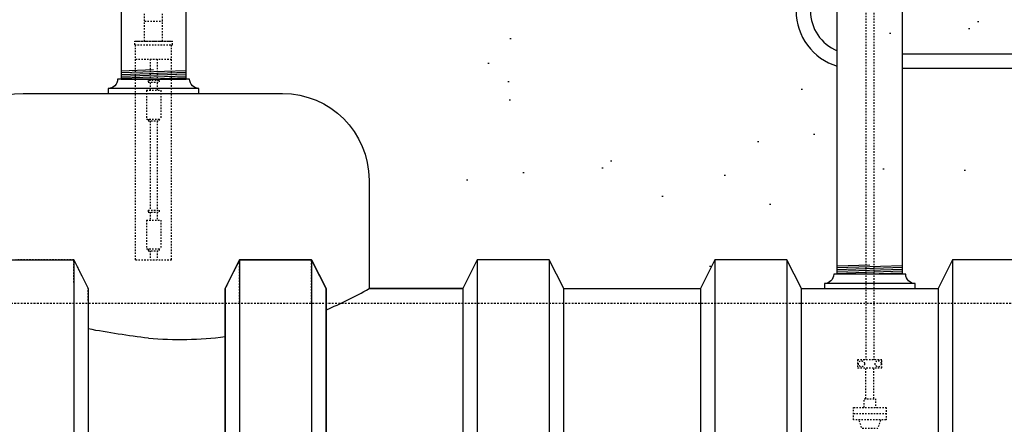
# Model space of a CAD drawing. Extents: x -169 to 2224, y 0 to 2796.
# Tile 342 of 530: x 1706 to 1774, y 906 to 934. Entities that reach past the tile are written whole.
import ezdxf

# ---------------------------------------------------------------- set-up
doc = ezdxf.new("R2010")
doc.units = 0
doc.header["$MEASUREMENT"] = 0
doc.header["$PDSIZE"] = 1
doc.linetypes.add('HIDDEN3', pattern=[0.1875, 0.125, -0.0625])
doc.linetypes.add('HIDDEN5', pattern=[0.05, 0.025, -0.025])
doc.layers.get('DEFPOINTS').update_dxf_attribs({"linetype": 'CONTINUOUS'})
for name, color, linetype in [('CONDUIT', 2, 'CONTINUOUS'), ('DIM', 3, 'CONTINUOUS'), ('GALV-4-PIPE', 4, 'CONTINUOUS'), ('PEAGRAVEL-HATCH', 3, 'CONTINUOUS'), ('PROBE', 2, 'CONTINUOUS'), ('TANK-BUNG-OPENING-4', 3, 'CONTINUOUS'), ('TANK-UST', 5, 'CONTINUOUS'), ('TANK-UST-RIB', 7, 'CONTINUOUS')]:
    doc.layers.add(name, color=color, linetype=linetype)
doc.styles.add('SIMPLEX', font='simplex')
doc.dimstyles.new('DIM64', dxfattribs={"dimscale": 64, "dimtxt": 0.09375, "dimasz": 0.09375, "dimexe": 0.0625, "dimexo": 0.0625, "dimgap": 0.046875, "dimtad": 1, "dimdec": 4, "dimzin": 3, "dimdsep": 46, "dimlunit": 4, "dimtxsty": 'SIMPLEX', "dimcen": 0, "dimclrd": 256, "dimclre": 256, "dimclrt": 256, "dimadec": 0, "dimazin": 0, "dimtfac": 1, "dimtdec": 4, "dimtmove": 0, "dimatfit": 3, "dimfxl": 1, "dimfrac": 2, "dimtolj": 1, "dimtzin": 0, "dimarcsym": 0})

# ---------------------------------------------------------------- blocks, each defined once
blk = doc.blocks.new('*D48')
at = {"layer": 'DEFPOINTS', "color": 0, "transparency": 16777216}
for p in [(2031.773, 978.296), (1368.547, 978.015), (2031.773, 700.523)]:
    blk.add_point(p, dxfattribs=at)
at = {"layer": 'DIM', "lineweight": -2, "transparency": 16777216}
for p, q in [((1368.547, 974.015), (1368.547, 696.523)), ((2031.773, 974.296), (2031.773, 696.523)), ((1374.547, 700.523), (2025.773, 700.523))]:
    blk.add_line(p, q, dxfattribs=at)
at = {"layer": 'DIM', "transparency": 16777216}
for points in [[(1374.547, 701.523), (1374.547, 699.523), (1368.547, 700.523)], [(2025.773, 701.523), (2025.773, 699.523), (2031.773, 700.523)]]:
    blk.add_solid(points, dxfattribs=at)
at = {"layer": 'DIM', "transparency": 16777216, "insert": (1700.16, 708.095), "char_height": 6, "attachment_point": 5, "style": 'SIMPLEX'}
blk.add_mtext('\\A1;55\'-3 1/4" (F.V. TANK SLAB)', dxfattribs=at)

msp = doc.modelspace()

# ---------------------------------------------------------------- hatches: boundary and pattern name
at = {"layer": 'PEAGRAVEL-HATCH'}
h = msp.add_hatch(dxfattribs=at)
h.set_pattern_fill('AR-SAND', color=256, scale=7.5, style=0)
h.set_pattern_definition([(37.5, (-493.384, 31.247), (-0.47245, 14.45118), [0, -11.4, 0, -12.75, 0, -12.1875]), (7.5, (-493.384, 31.247), (13.27333, 21.1661), [0, -6.15, 0, -10.275, 0, -3.9375]), (327.5, (-502.609, 31.247), (23.356064, 0.04244), [0, -3.75, 0, -13.5, 0, -17.625]), (317.5, (-502.609, 31.247), (22.54595, 6.58257), [0, -1.875, 0, -8.85, 0, -10.125])])
h.paths.add_polyline_path([(1707.26344, 968.36731), (1706.00633, 969.62443), (1707.54125, 971.25629), (1707.54125, 973.7036), (1705.68075, 973.7036), (1705.67936, 978.29596), (1648.24082, 978.29596), (1648.24082, 967.14591), (1647.23396, 966.95192), (1647.16685, 965.18198), (1646.93843, 965.18198), (1646.91366, 963.3542), (1642.50182, 961.99078), (1642.42166, 960.77814), (1642.1935, 960.77817), (1642.19067, 935.26576), (1704.54125, 935.26576), (1707.54125, 938.26576)])
h.paths.add_polyline_path([(1712.72757, 930.05404), (1712.72757, 935.93084), (1710.78154, 937.39111), (1710.04162, 939.70884), (1710.04162, 973.7036), (1708.54125, 973.7036), (1708.54125, 938.26576), (1707.36967, 935.43733), (1704.54125, 934.26576), (1642.19421, 934.26576), (1642.19421, 923.08613), (1642.88357, 923.08613), (1642.52234, 917.24243), (1643.21868, 915.87407), (1644.6942, 915.52328), (1645.6942, 917.52328), (1650.35027, 918.21114), (1651.6942, 915.52328), (1661.1942, 915.52328), (1662.1942, 917.52328), (1667.1942, 917.52328), (1668.1942, 915.52328), (1677.6942, 915.52328), (1678.6942, 917.52328), (1683.6942, 917.52328), (1684.6942, 915.52328), (1703.4442, 915.52328), (1704.4442, 917.52328), (1705.40615, 917.52328), (1705.40615, 923.05328), (1707.16351, 927.29592), (1711.82837, 929.05404)])
h = msp.add_hatch(dxfattribs=at)
h.set_pattern_fill('AR-SAND', color=256, scale=7.5, style=0)
h.set_pattern_definition([(37.5, (-427.214, 36.183), (-0.47245, 14.45118), [0, -11.4, 0, -12.75, 0, -12.1875]), (7.5, (-427.214, 36.183), (13.27333, 21.1661), [0, -6.15, 0, -10.275, 0, -3.9375]), (327.5, (-436.439, 36.183), (23.356064, 0.04244), [0, -3.75, 0, -13.5, 0, -17.625]), (317.5, (-436.439, 36.183), (22.54595, 6.58257), [0, -1.875, 0, -8.85, 0, -10.125])])
h.paths.add_polyline_path([(1757.07516, 973.50716), (1755.32592, 973.69919), (1755.32592, 977.85625), (1724.27792, 977.85625), (1724.27792, 973.69919), (1717.2311, 973.69919), (1717.2311, 937.00993), (1754.07474, 937.00993), (1756.19606, 937.88861), (1757.07474, 940.00993)])
h.paths.add_polyline_path([(1762.4415, 934.42627), (1760.37115, 935.868), (1759.57553, 938.26215), (1759.57553, 973.69919), (1758.07516, 973.69919), (1758.07476, 940.00993), (1756.90317, 937.1815), (1754.07474, 936.00993), (1717.2311, 936.00551), (1717.2311, 930.04963), (1717.4811, 930.04963), (1718.1303, 929.40043), (1718.1303, 929.04963), (1729.40813, 929.04886), (1733.65077, 927.2915), (1735.40813, 923.04886), (1735.40813, 915.51886), (1736.44774, 915.51886), (1737.44774, 917.51886), (1742.44774, 917.51886), (1743.44774, 915.51886), (1752.94774, 915.51886), (1753.94774, 917.51886), (1758.94774, 917.51886), (1759.94774, 915.51886), (1761.5423, 915.69503), (1762.1915, 916.51963), (1762.4415, 916.51963)])
h = msp.add_hatch(dxfattribs=at)
h.set_pattern_fill('AR-SAND', color=256, scale=7.5, style=0)
h.set_pattern_definition([(37.5, (-401.753, 45.845), (-0.47245, 14.45118), [0, -11.4, 0, -12.75, 0, -12.1875]), (7.5, (-401.753, 45.845), (13.27333, 21.1661), [0, -6.15, 0, -10.275, 0, -3.9375]), (327.5, (-410.978, 45.845), (23.356064, 0.04244), [0, -3.75, 0, -13.5, 0, -17.625]), (317.5, (-410.978, 45.845), (22.54595, 6.58257), [0, -1.875, 0, -8.85, 0, -10.125])])
h.paths.add_polyline_path([(1796.96389, 960.7742), (1796.88645, 961.96392), (1792.51942, 963.30445), (1792.20777, 965.17744), (1792.20777, 966.77867), (1791.18671, 967.21286), (1791.18671, 978.01471), (1772.29071, 978.01471), (1772.2214, 973.7036), (1765.18013, 973.7036), (1765.18637, 935.26579), (1797.09493, 935.26579)])
h.paths.add_polyline_path([(1797.09517, 934.26579), (1765.18637, 934.26579), (1765.18013, 916.52404), (1766.07933, 915.87484), (1766.07933, 915.52404), (1767.68637, 915.52328), (1768.68637, 917.52328), (1773.68637, 917.52328), (1774.68637, 915.52328), (1784.18637, 915.52328), (1785.18637, 917.52328), (1790.18637, 917.52328), (1791.18637, 915.52328), (1796.17354, 915.52328), (1796.17354, 915.87408), (1796.82274, 916.52328), (1797.09517, 916.52328)])

# ---------------------------------------------------------------- linework, layer by layer
at = {"layer": 'CONDUIT'}
for p, q in [((1797.09575, 931.7862), (1766.94812, 931.7862)), ((1797.09599, 930.7862), (1766.94812, 930.7862))]:
    msp.add_line(p, q, dxfattribs=at)
for radius, end in [(4, 253.5303099), (3, 247.7894801)]:
    msp.add_arc((1763.57591, 934.78697), radius, 180, end, dxfattribs=at)
at = {"layer": 'GALV-4-PIPE', "color": 7}
for p, q in [((1714.9811, 930.68358), (1712.7311, 930.60779)), ((1717.2311, 930.63429), (1712.7311, 930.48272)), ((1717.2311, 930.50922), (1712.7311, 930.35765)), ((1717.2311, 930.38415), (1712.7311, 930.23258)), ((1717.2311, 930.25908), (1712.7311, 930.10751)), ((1717.2311, 930.13401), (1714.8561, 930.05401)), ((1764.6915, 917.15358), (1762.4415, 917.07779)), ((1766.9415, 917.10429), (1762.4415, 916.95272)), ((1766.9415, 916.97922), (1762.4415, 916.82765)), ((1766.9415, 916.85415), (1762.4415, 916.70258)), ((1766.9415, 916.72908), (1762.4415, 916.57751)), ((1766.9415, 916.60401), (1764.5665, 916.52401))]:
    msp.add_line(p, q, dxfattribs=at)
at = {"layer": 'GALV-4-PIPE'}
for points in [[(1712.7311, 930.05404), (1712.7311, 930.05404), (1717.2311, 930.05404), (1717.2311, 930.05404), (1717.2311, 978.77823), (1712.7311, 978.77823)], [(1766.9415, 916.52404), (1766.9415, 916.52404), (1762.4415, 916.52404), (1762.4415, 916.52404), (1762.4415, 974.24328), (1766.9415, 974.24328)]]:
    msp.add_lwpolyline(points, close=True, dxfattribs=at)
at = {"layer": 'PROBE', "color": 1, "linetype": 'HIDDEN5'}
for p, q in [((1714.3561, 932.68577), (1714.3561, 934.57327)), ((1715.6061, 932.68577), (1715.6061, 934.57327)), ((1714.3561, 934.07327), (1715.6061, 934.07327)), ((1713.6686, 932.68577), (1716.2936, 932.68577)), ((1713.6686, 932.43577), (1713.6686, 932.68577)), ((1713.6686, 932.43577), (1716.2936, 932.43577)), ((1713.7311, 932.68577), (1716.2311, 932.68577)), ((1713.7311, 917.52328), (1713.7311, 932.43577)), ((1716.2311, 917.52328), (1716.2311, 932.43577)), ((1716.2936, 932.43577), (1716.2936, 932.68577)), ((1713.7311, 931.43577), (1716.2311, 931.43577)), ((1714.7311, 931.43577), (1714.7311, 929.95609)), ((1715.2311, 931.43577), (1715.2311, 929.95609)), ((1714.6061, 929.95609), (1714.6061, 929.83109)), ((1715.3561, 929.95609), (1714.6061, 929.95609)), ((1714.6061, 929.83109), (1715.3561, 929.83109)), ((1714.7311, 929.80639), (1714.7311, 929.27327)), ((1715.2311, 929.80639), (1715.2311, 929.27327)), ((1715.3561, 929.95609), (1715.3561, 929.83109)), ((1714.4811, 929.27327), (1715.4811, 929.27327)), ((1714.4811, 929.27327), (1714.4811, 927.27327)), ((1715.4811, 929.27327), (1715.4811, 927.27327)), ((1714.4811, 927.27327), (1715.4811, 927.27327)), ((1714.6061, 927.27327), (1714.6061, 927.14827)), ((1714.6061, 927.14827), (1715.3561, 927.14827)), ((1714.7311, 927.14827), (1714.7311, 920.95609)), ((1715.2311, 927.14827), (1715.2311, 920.95609)), ((1715.3561, 927.27327), (1715.3561, 927.14827)), ((1714.6061, 920.95609), (1714.6061, 920.83109)), ((1714.6061, 920.95609), (1715.3561, 920.95609)), ((1714.6061, 920.83109), (1715.3561, 920.83109)), ((1714.7311, 920.83109), (1714.7311, 920.27328)), ((1714.7311, 920.83109), (1714.7311, 920.27328)), ((1715.2311, 920.83109), (1715.2311, 920.27328)), ((1715.2311, 920.83109), (1715.2311, 920.27328)), ((1715.3561, 920.95609), (1715.3561, 920.83109)), ((1714.4811, 920.27328), (1715.4811, 920.27328)), ((1714.4811, 920.27328), (1714.4811, 918.27328)), ((1715.4811, 920.27328), (1715.4811, 918.27328)), ((1714.4811, 918.27328), (1715.4811, 918.27328)), ((1714.6061, 918.27328), (1714.6061, 918.14828)), ((1714.6061, 918.14828), (1715.3561, 918.14828)), ((1714.7311, 918.14828), (1714.7311, 917.52328)), ((1715.2311, 918.14828), (1715.2311, 917.52328)), ((1715.3561, 918.27328), (1715.3561, 918.14828)), ((1713.7311, 917.52328), (1716.2311, 917.52328)), ((1764.41649, 907.88686), (1764.41649, 910.02715)), ((1764.97899, 907.88686), (1764.97899, 910.02715)), ((1763.57274, 906.85064), (1765.82274, 906.85064))]:
    msp.add_line(p, q, dxfattribs=at)
at = {"layer": 'PROBE', "color": 1, "linetype": 'HIDDEN5', "flags": 128}
for points in [[(1764.41649, 960.84241), (1764.41649, 955.16662), (1764.41649, 925.50589), (1764.41649, 910.58965)], [(1764.97899, 960.84241), (1764.97899, 955.87944), (1764.97899, 926.21871), (1764.97899, 910.58965)], [(1764.29448, 907.28837), (1764.29448, 907.88686), (1765.101, 907.88686), (1765.101, 907.28837)], [(1765.44323, 906.41292), (1765.24202, 905.81443), (1764.15346, 905.81443), (1763.95225, 906.41292)]]:
    msp.add_lwpolyline(points, dxfattribs=at)
at = {"layer": 'PROBE', "color": 1, "linetype": 'HIDDEN5'}
for points in [[(1763.85399, 910.58965), (1763.85399, 910.02715), (1765.54149, 910.02715), (1765.54149, 910.58965)], [(1763.57274, 907.28837), (1765.82274, 907.28837), (1765.82274, 906.41292), (1763.57274, 906.41292)]]:
    msp.add_lwpolyline(points, close=True, dxfattribs=at)
for centre in [(1764.11904, 910.3084), (1765.27644, 910.3084)]:
    msp.add_circle(centre, 0.2105, dxfattribs=at)
at = {"layer": 'TANK-BUNG-OPENING-4', "linetype": 'Continuous'}
for p, q in [((1718.1303, 929.40484), (1711.8319, 929.40484)), ((1767.8407, 915.87484), (1761.5423, 915.87484))]:
    msp.add_line(p, q, dxfattribs=at)
for points in [[(1718.1303, 929.05404), (1718.1303, 929.40484, -0.41421356), (1717.4811, 930.05404), (1712.4811, 930.05404, -0.41421356), (1711.8319, 929.40484), (1711.8319, 929.05404)], [(1767.8407, 915.52404), (1767.8407, 915.87484, -0.41421356), (1767.1915, 916.52404), (1762.1915, 916.52404, -0.41421356), (1761.5423, 915.87484), (1761.5423, 915.52404)]]:
    msp.add_lwpolyline(points, format="xyb", dxfattribs=at)
at = {"layer": 'TANK-UST'}
for p, q in [((1736.44774, 915.52328), (1729.93249, 915.52328)), ((1729.93249, 915.52328), (1736.44774, 915.52328)), ((1743.44774, 915.52328), (1752.94774, 915.52328)), ((1743.44774, 915.52328), (1752.94774, 915.52328)), ((1759.94774, 915.52328), (1769.44774, 915.52328))]:
    msp.add_line(p, q, dxfattribs=at)
at = {"layer": 'TANK-UST', "color": 5, "linetype": 'Continuous'}
for points in [[(1699.93405, 915.52328), (1699.93405, 923.05328, -0.41421356), (1705.93405, 929.05328), (1723.93249, 929.05328, -0.41421356), (1729.93249, 923.05328), (1729.93249, 915.52328)], [(1726.94774, 914.04708, 0.03151192), (1729.93249, 915.52328)], [(1714.61705, 912.08297, -0.01508853), (1710.44774, 912.72271, -0.01508853)], [(1714.61705, 912.08297, 0.05053614), (1719.94774, 912.19283, 0.05053614)]]:
    msp.add_lwpolyline(points, format="xyb", dxfattribs=at)
at = {"layer": 'TANK-UST', "color": 2, "linetype": 'HIDDEN3'}
msp.add_lwpolyline([(1776.93978, 794.52328), (1717.67839, 794.52328), (1677.19545, 794.52328), (1675.69545, 795.52328), (1669.69545, 795.52328), (1668.19545, 794.52328), (1661.19545, 794.52328), (1659.69545, 795.52328), (1653.69545, 795.52328), (1652.19545, 794.52328), (1627.98953, 794.52328), (1626.48838, 795.52404), (1620.48838, 795.52404), (1618.98723, 794.52328), (1574.69794, 794.52328), (1573.19794, 795.52328), (1551.19794, 795.52328), (1549.69794, 794.52328), (1492.67839, 794.52328), (1488.18519, 794.52328, -0.9539575), (1488.18519, 914.52328), (1492.67839, 914.52328), (1717.67839, 914.52328), (1816.69774, 914.52328)], format="xyb", dxfattribs=at)
at = {"layer": 'TANK-UST-RIB', "color": 7}
for p, q in [((1709.44774, 917.52328), (1709.44774, 791.52328)), ((1720.94774, 917.52328), (1720.94774, 791.52328)), ((1725.94774, 917.52328), (1725.94774, 791.52328)), ((1737.44774, 917.52328), (1737.44774, 791.52328)), ((1742.44774, 917.52328), (1742.44774, 791.52328)), ((1753.94774, 917.52328), (1753.94774, 791.52328)), ((1758.94774, 917.52328), (1758.94774, 791.52328)), ((1770.44774, 917.52328), (1770.44774, 791.52328))]:
    msp.add_line(p, q, dxfattribs=at)
at = {"layer": 'TANK-UST-RIB', "color": 7, "linetype": 'HIDDEN5', "ltscale": 0.5}
for p, q in [((1709.44774, 915.94465), (1709.44774, 917.52328)), ((1720.94774, 914.58578), (1720.94774, 917.52328)), ((1725.94774, 914.58578), (1725.94774, 917.52328))]:
    msp.add_line(p, q, dxfattribs=at)
at = {"layer": 'TANK-UST-RIB', "color": 5}
for points in [[(1710.44774, 915.52328), (1710.44774, 793.52328), (1709.44774, 791.52328), (1704.44774, 791.52328), (1703.44774, 793.52328), (1703.44774, 915.52328), (1704.44774, 917.52328), (1705.40969, 917.52328), (1709.44774, 917.52328)], [(1720.94774, 791.52328), (1725.94774, 791.52328), (1726.94774, 793.52328), (1726.94774, 915.52328), (1725.94774, 917.52328), (1720.94774, 917.52328), (1719.94774, 915.52328), (1719.94774, 793.52328)], [(1725.94774, 791.52328), (1720.94774, 791.52328), (1719.94774, 793.52328), (1719.94774, 915.52328), (1720.94774, 917.52328), (1725.94774, 917.52328), (1726.94774, 915.52328), (1726.94774, 793.52328)], [(1737.44774, 791.52328), (1742.44774, 791.52328), (1743.44774, 793.52328), (1743.44774, 915.52328), (1742.44774, 917.52328), (1737.44774, 917.52328), (1736.44774, 915.52328), (1736.44774, 793.52328)], [(1753.94774, 791.52328), (1758.94774, 791.52328), (1759.94774, 793.52328), (1759.94774, 915.52328), (1758.94774, 917.52328), (1753.94774, 917.52328), (1752.94774, 915.52328), (1752.94774, 793.52328)], [(1770.44774, 791.52328), (1775.44774, 791.52328), (1776.44774, 793.52328), (1776.44774, 915.52328), (1775.44774, 917.52328), (1770.44774, 917.52328), (1769.44774, 915.52328), (1769.44774, 793.52328)]]:
    msp.add_lwpolyline(points, close=True, dxfattribs=at)
at = {"layer": 'TANK-UST-RIB', "color": 7, "linetype": 'HIDDEN5', "ltscale": 0.5}
for points in [[(1710.44774, 914.70619), (1710.44774, 915.52328), (1709.44774, 917.52328), (1705.40969, 917.52328)], [(1726.94774, 912.89828), (1726.94774, 915.52328), (1725.94774, 917.52328), (1720.94774, 917.52328), (1719.94774, 915.52328), (1719.94774, 912.89828)]]:
    msp.add_lwpolyline(points, dxfattribs=at)

# ---------------------------------------------------------------- dimensions: what is measured, and where the dimension line sits
at = {"layer": 'DIM'}
dim = msp.add_linear_dim(base=(2031.77254, 700.52328), p1=(1368.54722, 978.01471), p2=(2031.77254, 978.29596), angle=0, text='<> (F.V. TANK SLAB)', dimstyle='DIM64', dxfattribs=at)
dim.commit()
dim.dimension.update_dxf_attribs({"geometry": '*D48', "text_midpoint": (1700.15988, 708.09471)})

doc.saveas('drawing.dxf')
